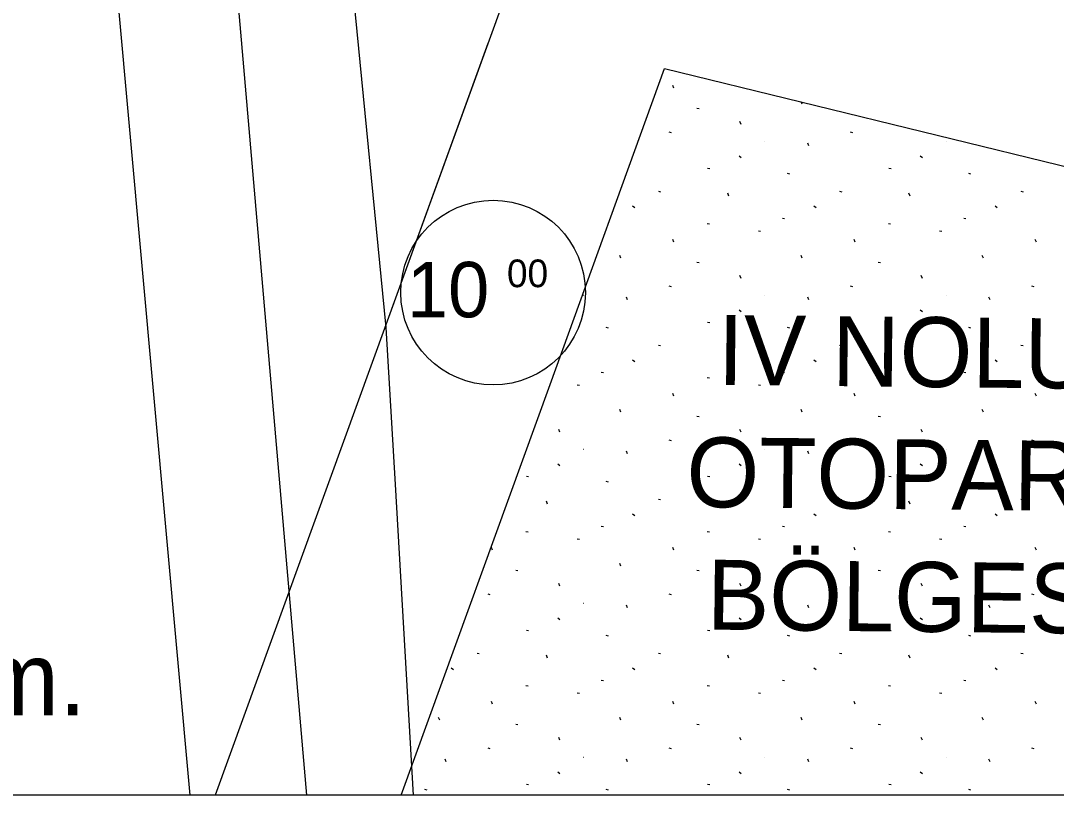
# Model space of a CAD drawing. Extents: x 413946 to 415528, y 4453939 to 4454944.
# Drawn here: x 414642.2 to 414701.4, y 4453939.5 to 4453983.8 of the extents above; entities that cross this region are included whole.
import ezdxf

# ---------------------------------------------------------------- set-up
doc = ezdxf.new("R2010")
doc.units = 0
for name, color, linetype in [('0_KADASTRO', 7, 'Continuous'), ('0_ÇERÇEVE', 7, 'Continuous'), ('HAT_ENERJI_NAKIL_HAT', 7, 'Continuous'), ('KST_ENERJI_NAKIL_HAT', 7, 'Continuous'), ('Level 27', 7, 'Continuous'), ('Level 28', 7, 'Continuous'), ('Level 33', 7, 'Continuous'), ('Level 41', 7, 'Continuous'), ('Level 54', 7, 'Continuous'), ('SEMBOL', 7, 'Continuous')]:
    doc.layers.add(name, color=color, linetype=linetype)

msp = doc.modelspace()

# ---------------------------------------------------------------- linework, layer by layer
at = {"layer": '0_KADASTRO'}
for points in [[(414572.177, 4453939.478), (414582.931, 4453962.207), (414605.844, 4453953), (414612.959, 4453972.195), (414622.823, 4453998.887), (414647.64, 4453991.581), (414660.988, 4453987.648), (414669.807, 4453985.049), (414663.031, 4453966.372), (414653.274, 4453939.478)], [(414653.274, 4453939.478), (414572.177, 4453939.478)]]:
    msp.add_lwpolyline(points, dxfattribs=at)
at = {"layer": '0_ÇERÇEVE'}
msp.add_lwpolyline([(413945.566, 4454943.957), (415494.137, 4454943.957), (415494.137, 4453939.478), (413945.566, 4453939.478)], close=True, dxfattribs=at)
at = {"layer": 'HAT_ENERJI_NAKIL_HAT'}
msp.add_lwpolyline([(414658.516, 4453939.478), (414647.224, 4454070.234), (413999.883, 4454943.957)], dxfattribs=at)
at = {"layer": 'KST_ENERJI_NAKIL_HAT'}
for p, q in [((414651.843, 4453939.478), (414644.349, 4454022.429)), ((414660.222, 4453995.109), (414663.039, 4453966.233)), ((414663.039, 4453966.233), (414663.567, 4453957.249)), ((414663.567, 4453957.249), (414664.359, 4453943.772)), ((414664.359, 4453943.772), (414664.611, 4453939.478))]:
    msp.add_line(p, q, dxfattribs=at)
at = {"layer": 'Level 27'}
for p, q in [((414672.431, 4453962.961), (414678.987, 4453981.032)), ((414678.987, 4453981.032), (414702.38, 4453975.319)), ((414663.911, 4453939.478), (414672.431, 4453962.961))]:
    msp.add_line(p, q, dxfattribs=at)
at = {"layer": 'Level 28'}
for p, q in [((414669.807, 4453985.049), (414663.031, 4453966.372)), ((414668.869, 4453982.465), (414663.031, 4453966.372)), ((414663.031, 4453966.372), (414653.274, 4453939.478)), ((414663.031, 4453966.372), (414653.274, 4453939.478))]:
    msp.add_line(p, q, dxfattribs=at)
at = {"layer": 'Level 41'}
for p, q in [((414679.519, 4453979.909), (414679.453, 4453980.072)), ((414679.519, 4453979.909), (414679.453, 4453980.072)), ((414680.838, 4453978.774), (414680.964, 4453978.751)), ((414680.838, 4453978.774), (414680.964, 4453978.751)), ((414686.856, 4453978.995), (414686.805, 4453979.123)), ((414686.856, 4453978.995), (414686.805, 4453979.123)), ((414683.36, 4453977.845), (414683.296, 4453978.007)), ((414683.36, 4453977.845), (414683.296, 4453978.007)), ((414679.234, 4453977.407), (414679.36, 4453977.382)), ((414679.234, 4453977.407), (414679.36, 4453977.382)), ((414689.602, 4453977.407), (414689.728, 4453977.382)), ((414689.602, 4453977.407), (414689.728, 4453977.382)), ((414684.718, 4453976.882), (414684.726, 4453976.88)), ((414684.718, 4453976.882), (414684.726, 4453976.88)), ((414695.086, 4453976.882), (414695.094, 4453976.88)), ((414695.086, 4453976.882), (414695.094, 4453976.88)), ((414687.237, 4453976.612), (414687.172, 4453976.774)), ((414687.237, 4453976.612), (414687.172, 4453976.774)), ((414683.243, 4453976.043), (414683.37, 4453975.944)), ((414683.243, 4453976.043), (414683.37, 4453975.944)), ((414693.611, 4453976.043), (414693.738, 4453975.944)), ((414693.611, 4453976.043), (414693.738, 4453975.944)), ((414681.449, 4453975.338), (414681.575, 4453975.314)), ((414681.449, 4453975.338), (414681.575, 4453975.314)), ((414685.997, 4453975.044), (414686.123, 4453975.021)), ((414685.997, 4453975.044), (414686.123, 4453975.021)), ((414691.817, 4453975.338), (414691.943, 4453975.314)), ((414691.817, 4453975.338), (414691.943, 4453975.314)), ((414696.365, 4453975.044), (414696.491, 4453975.021)), ((414696.365, 4453975.044), (414696.491, 4453975.021)), ((414678.629, 4453974.02), (414678.754, 4453973.995)), ((414678.629, 4453974.02), (414678.754, 4453973.995)), ((414682.662, 4453973.74), (414682.597, 4453973.903)), ((414682.662, 4453973.74), (414682.597, 4453973.903)), ((414688.997, 4453974.02), (414689.122, 4453973.995)), ((414688.997, 4453974.02), (414689.122, 4453973.995)), ((414693.03, 4453973.74), (414692.965, 4453973.903)), ((414693.03, 4453973.74), (414692.965, 4453973.903)), ((414699.365, 4453974.02), (414699.49, 4453973.995)), ((414699.365, 4453974.02), (414699.49, 4453973.995)), ((414677.154, 4453973.182), (414677.281, 4453973.083)), ((414677.154, 4453973.182), (414677.281, 4453973.083)), ((414687.522, 4453973.182), (414687.649, 4453973.083)), ((414687.522, 4453973.182), (414687.649, 4453973.083)), ((414697.89, 4453973.182), (414698.017, 4453973.083)), ((414697.89, 4453973.182), (414698.017, 4453973.083)), ((414681.422, 4453972.172), (414681.548, 4453972.149)), ((414681.422, 4453972.172), (414681.548, 4453972.149)), ((414685.727, 4453972.476), (414685.853, 4453972.453)), ((414685.727, 4453972.476), (414685.853, 4453972.453)), ((414691.79, 4453972.172), (414691.916, 4453972.149)), ((414691.79, 4453972.172), (414691.916, 4453972.149)), ((414696.095, 4453972.476), (414696.221, 4453972.453)), ((414696.095, 4453972.476), (414696.221, 4453972.453)), ((414684.351, 4453971.763), (414684.478, 4453971.738)), ((414684.351, 4453971.763), (414684.478, 4453971.738)), ((414694.719, 4453971.763), (414694.846, 4453971.738)), ((414694.719, 4453971.763), (414694.846, 4453971.738)), ((414679.519, 4453971.103), (414679.453, 4453971.266)), ((414679.519, 4453971.103), (414679.453, 4453971.266)), ((414689.887, 4453971.103), (414689.821, 4453971.266)), ((414689.887, 4453971.103), (414689.821, 4453971.266)), ((414700.255, 4453971.103), (414700.189, 4453971.266)), ((414700.255, 4453971.103), (414700.189, 4453971.266)), ((414676.488, 4453970.189), (414676.423, 4453970.352)), ((414676.488, 4453970.189), (414676.423, 4453970.352)), ((414686.856, 4453970.189), (414686.791, 4453970.352)), ((414686.856, 4453970.189), (414686.791, 4453970.352)), ((414697.224, 4453970.189), (414697.159, 4453970.352)), ((414697.224, 4453970.189), (414697.159, 4453970.352)), ((414680.838, 4453969.968), (414680.964, 4453969.945)), ((414680.838, 4453969.968), (414680.964, 4453969.945)), ((414691.206, 4453969.968), (414691.332, 4453969.945)), ((414691.206, 4453969.968), (414691.332, 4453969.945)), ((414683.36, 4453969.039), (414683.296, 4453969.201)), ((414683.36, 4453969.039), (414683.296, 4453969.201)), ((414693.728, 4453969.039), (414693.664, 4453969.201)), ((414693.728, 4453969.039), (414693.664, 4453969.201)), ((414679.234, 4453968.601), (414679.36, 4453968.576)), ((414679.234, 4453968.601), (414679.36, 4453968.576)), ((414689.602, 4453968.601), (414689.728, 4453968.576)), ((414689.602, 4453968.601), (414689.728, 4453968.576)), ((414699.97, 4453968.601), (414700.096, 4453968.576)), ((414699.97, 4453968.601), (414700.096, 4453968.576)), ((414674.35, 4453968.076), (414674.358, 4453968.074)), ((414674.35, 4453968.076), (414674.358, 4453968.074)), ((414676.869, 4453967.806), (414676.804, 4453967.968)), ((414676.869, 4453967.806), (414676.804, 4453967.968)), ((414684.718, 4453968.076), (414684.726, 4453968.074)), ((414684.718, 4453968.076), (414684.726, 4453968.074)), ((414687.237, 4453967.806), (414687.172, 4453967.968)), ((414687.237, 4453967.806), (414687.172, 4453967.968)), ((414695.086, 4453968.076), (414695.094, 4453968.074)), ((414695.086, 4453968.076), (414695.094, 4453968.074)), ((414697.605, 4453967.806), (414697.54, 4453967.968)), ((414697.605, 4453967.806), (414697.54, 4453967.968)), ((414683.243, 4453967.237), (414683.37, 4453967.138)), ((414683.243, 4453967.237), (414683.37, 4453967.138)), ((414693.611, 4453967.237), (414693.738, 4453967.138)), ((414693.611, 4453967.237), (414693.738, 4453967.138)), ((414675.629, 4453966.238), (414675.755, 4453966.215)), ((414675.629, 4453966.238), (414675.755, 4453966.215)), ((414681.449, 4453966.532), (414681.575, 4453966.508)), ((414681.449, 4453966.532), (414681.575, 4453966.508)), ((414685.997, 4453966.238), (414686.123, 4453966.215)), ((414685.997, 4453966.238), (414686.123, 4453966.215)), ((414691.817, 4453966.532), (414691.943, 4453966.508)), ((414691.817, 4453966.532), (414691.943, 4453966.508)), ((414696.365, 4453966.238), (414696.491, 4453966.215)), ((414696.365, 4453966.238), (414696.491, 4453966.215)), ((414678.629, 4453965.214), (414678.754, 4453965.189)), ((414678.629, 4453965.214), (414678.754, 4453965.189)), ((414682.662, 4453964.934), (414682.597, 4453965.097)), ((414682.662, 4453964.934), (414682.597, 4453965.097)), ((414688.997, 4453965.214), (414689.122, 4453965.189)), ((414688.997, 4453965.214), (414689.122, 4453965.189)), ((414693.03, 4453964.934), (414692.965, 4453965.097)), ((414693.03, 4453964.934), (414692.965, 4453965.097)), ((414699.365, 4453965.214), (414699.49, 4453965.189)), ((414699.365, 4453965.214), (414699.49, 4453965.189)), ((414677.154, 4453964.376), (414677.281, 4453964.277)), ((414677.154, 4453964.376), (414677.281, 4453964.277)), ((414687.522, 4453964.376), (414687.649, 4453964.277)), ((414687.522, 4453964.376), (414687.649, 4453964.277)), ((414697.89, 4453964.376), (414698.017, 4453964.277)), ((414697.89, 4453964.376), (414698.017, 4453964.277)), ((414675.359, 4453963.67), (414675.485, 4453963.647)), ((414675.359, 4453963.67), (414675.485, 4453963.647)), ((414681.422, 4453963.366), (414681.548, 4453963.343)), ((414681.422, 4453963.366), (414681.548, 4453963.343)), ((414685.727, 4453963.67), (414685.853, 4453963.647)), ((414685.727, 4453963.67), (414685.853, 4453963.647)), ((414691.79, 4453963.366), (414691.916, 4453963.343)), ((414691.79, 4453963.366), (414691.916, 4453963.343)), ((414696.095, 4453963.67), (414696.221, 4453963.647)), ((414696.095, 4453963.67), (414696.221, 4453963.647)), ((414673.983, 4453962.957), (414674.11, 4453962.932)), ((414673.983, 4453962.957), (414674.11, 4453962.932)), ((414684.351, 4453962.957), (414684.478, 4453962.932)), ((414684.351, 4453962.957), (414684.478, 4453962.932)), ((414694.719, 4453962.957), (414694.846, 4453962.932)), ((414694.719, 4453962.957), (414694.846, 4453962.932)), ((414679.519, 4453962.297), (414679.453, 4453962.46)), ((414679.519, 4453962.297), (414679.453, 4453962.46)), ((414689.887, 4453962.297), (414689.821, 4453962.46)), ((414689.887, 4453962.297), (414689.821, 4453962.46)), ((414700.255, 4453962.297), (414700.189, 4453962.46)), ((414700.255, 4453962.297), (414700.189, 4453962.46)), ((414676.488, 4453961.383), (414676.423, 4453961.546)), ((414676.488, 4453961.383), (414676.423, 4453961.546)), ((414686.856, 4453961.383), (414686.791, 4453961.546)), ((414686.856, 4453961.383), (414686.791, 4453961.546)), ((414697.224, 4453961.383), (414697.159, 4453961.546)), ((414697.224, 4453961.383), (414697.159, 4453961.546)), ((414680.838, 4453961.162), (414680.964, 4453961.139)), ((414680.838, 4453961.162), (414680.964, 4453961.139)), ((414691.206, 4453961.162), (414691.332, 4453961.139)), ((414691.206, 4453961.162), (414691.332, 4453961.139)), ((414672.992, 4453960.233), (414672.928, 4453960.395)), ((414672.992, 4453960.233), (414672.928, 4453960.395)), ((414683.36, 4453960.233), (414683.296, 4453960.395)), ((414683.36, 4453960.233), (414683.296, 4453960.395)), ((414693.728, 4453960.233), (414693.664, 4453960.395)), ((414693.728, 4453960.233), (414693.664, 4453960.395)), ((414679.234, 4453959.795), (414679.36, 4453959.77)), ((414679.234, 4453959.795), (414679.36, 4453959.77)), ((414689.602, 4453959.795), (414689.728, 4453959.77)), ((414689.602, 4453959.795), (414689.728, 4453959.77)), ((414699.97, 4453959.795), (414700.096, 4453959.77)), ((414699.97, 4453959.795), (414700.096, 4453959.77)), ((414674.35, 4453959.27), (414674.358, 4453959.268)), ((414674.35, 4453959.27), (414674.358, 4453959.268)), ((414676.869, 4453959), (414676.804, 4453959.162)), ((414676.869, 4453959), (414676.804, 4453959.162)), ((414684.718, 4453959.27), (414684.726, 4453959.268)), ((414684.718, 4453959.27), (414684.726, 4453959.268)), ((414687.237, 4453959), (414687.172, 4453959.162)), ((414687.237, 4453959), (414687.172, 4453959.162)), ((414695.086, 4453959.27), (414695.094, 4453959.268)), ((414695.086, 4453959.27), (414695.094, 4453959.268)), ((414697.605, 4453959), (414697.54, 4453959.162)), ((414697.605, 4453959), (414697.54, 4453959.162)), ((414672.875, 4453958.431), (414673.002, 4453958.332)), ((414672.875, 4453958.431), (414673.002, 4453958.332)), ((414683.243, 4453958.431), (414683.37, 4453958.332)), ((414683.243, 4453958.431), (414683.37, 4453958.332)), ((414693.611, 4453958.431), (414693.738, 4453958.332)), ((414693.611, 4453958.431), (414693.738, 4453958.332)), ((414671.081, 4453957.726), (414671.207, 4453957.702)), ((414671.081, 4453957.726), (414671.207, 4453957.702)), ((414675.629, 4453957.432), (414675.755, 4453957.409)), ((414675.629, 4453957.432), (414675.755, 4453957.409)), ((414681.449, 4453957.726), (414681.575, 4453957.702)), ((414681.449, 4453957.726), (414681.575, 4453957.702)), ((414685.997, 4453957.432), (414686.123, 4453957.409)), ((414685.997, 4453957.432), (414686.123, 4453957.409)), ((414691.817, 4453957.726), (414691.943, 4453957.702)), ((414691.817, 4453957.726), (414691.943, 4453957.702)), ((414696.365, 4453957.432), (414696.491, 4453957.409)), ((414696.365, 4453957.432), (414696.491, 4453957.409)), ((414672.294, 4453956.128), (414672.229, 4453956.291)), ((414672.294, 4453956.128), (414672.229, 4453956.291)), ((414678.629, 4453956.408), (414678.754, 4453956.383)), ((414678.629, 4453956.408), (414678.754, 4453956.383)), ((414682.662, 4453956.128), (414682.597, 4453956.291)), ((414682.662, 4453956.128), (414682.597, 4453956.291)), ((414688.997, 4453956.408), (414689.122, 4453956.383)), ((414688.997, 4453956.408), (414689.122, 4453956.383)), ((414693.03, 4453956.128), (414692.965, 4453956.291)), ((414693.03, 4453956.128), (414692.965, 4453956.291)), ((414699.365, 4453956.408), (414699.49, 4453956.383)), ((414699.365, 4453956.408), (414699.49, 4453956.383)), ((414677.154, 4453955.57), (414677.281, 4453955.471)), ((414677.154, 4453955.57), (414677.281, 4453955.471)), ((414687.522, 4453955.57), (414687.649, 4453955.471)), ((414687.522, 4453955.57), (414687.649, 4453955.471)), ((414697.89, 4453955.57), (414698.017, 4453955.471)), ((414697.89, 4453955.57), (414698.017, 4453955.471)), ((414671.054, 4453954.56), (414671.18, 4453954.537)), ((414671.054, 4453954.56), (414671.18, 4453954.537)), ((414675.359, 4453954.864), (414675.485, 4453954.841)), ((414675.359, 4453954.864), (414675.485, 4453954.841)), ((414681.422, 4453954.56), (414681.548, 4453954.537)), ((414681.422, 4453954.56), (414681.548, 4453954.537)), ((414685.727, 4453954.864), (414685.853, 4453954.841)), ((414685.727, 4453954.864), (414685.853, 4453954.841)), ((414691.79, 4453954.56), (414691.916, 4453954.537)), ((414691.79, 4453954.56), (414691.916, 4453954.537)), ((414696.095, 4453954.864), (414696.221, 4453954.841)), ((414696.095, 4453954.864), (414696.221, 4453954.841)), ((414673.983, 4453954.151), (414674.11, 4453954.126)), ((414673.983, 4453954.151), (414674.11, 4453954.126)), ((414684.351, 4453954.151), (414684.478, 4453954.126)), ((414684.351, 4453954.151), (414684.478, 4453954.126)), ((414694.719, 4453954.151), (414694.846, 4453954.126)), ((414694.719, 4453954.151), (414694.846, 4453954.126)), ((414669.151, 4453953.491), (414669.085, 4453953.654)), ((414669.151, 4453953.491), (414669.085, 4453953.654)), ((414679.519, 4453953.491), (414679.453, 4453953.654)), ((414679.519, 4453953.491), (414679.453, 4453953.654)), ((414689.887, 4453953.491), (414689.821, 4453953.654)), ((414689.887, 4453953.491), (414689.821, 4453953.654)), ((414700.255, 4453953.491), (414700.189, 4453953.654)), ((414700.255, 4453953.491), (414700.189, 4453953.654)), ((414676.488, 4453952.577), (414676.423, 4453952.74)), ((414676.488, 4453952.577), (414676.423, 4453952.74)), ((414686.856, 4453952.577), (414686.791, 4453952.74)), ((414686.856, 4453952.577), (414686.791, 4453952.74)), ((414697.224, 4453952.577), (414697.159, 4453952.74)), ((414697.224, 4453952.577), (414697.159, 4453952.74)), ((414670.47, 4453952.356), (414670.596, 4453952.333)), ((414670.47, 4453952.356), (414670.596, 4453952.333)), ((414680.838, 4453952.356), (414680.964, 4453952.333)), ((414680.838, 4453952.356), (414680.964, 4453952.333)), ((414691.206, 4453952.356), (414691.332, 4453952.333)), ((414691.206, 4453952.356), (414691.332, 4453952.333)), ((414672.992, 4453951.427), (414672.928, 4453951.589)), ((414672.992, 4453951.427), (414672.928, 4453951.589)), ((414683.36, 4453951.427), (414683.296, 4453951.589)), ((414683.36, 4453951.427), (414683.296, 4453951.589)), ((414693.728, 4453951.427), (414693.664, 4453951.589)), ((414693.728, 4453951.427), (414693.664, 4453951.589)), ((414668.866, 4453950.989), (414668.992, 4453950.964)), ((414668.866, 4453950.989), (414668.992, 4453950.964)), ((414679.234, 4453950.989), (414679.36, 4453950.964)), ((414679.234, 4453950.989), (414679.36, 4453950.964)), ((414689.602, 4453950.989), (414689.728, 4453950.964)), ((414689.602, 4453950.989), (414689.728, 4453950.964)), ((414699.97, 4453950.989), (414700.096, 4453950.964)), ((414699.97, 4453950.989), (414700.096, 4453950.964)), ((414674.35, 4453950.464), (414674.358, 4453950.462)), ((414674.35, 4453950.464), (414674.358, 4453950.462)), ((414676.869, 4453950.194), (414676.804, 4453950.356)), ((414676.869, 4453950.194), (414676.804, 4453950.356)), ((414684.718, 4453950.464), (414684.726, 4453950.462)), ((414684.718, 4453950.464), (414684.726, 4453950.462)), ((414687.237, 4453950.194), (414687.172, 4453950.356)), ((414687.237, 4453950.194), (414687.172, 4453950.356)), ((414695.086, 4453950.464), (414695.094, 4453950.462)), ((414695.086, 4453950.464), (414695.094, 4453950.462)), ((414697.605, 4453950.194), (414697.54, 4453950.356)), ((414697.605, 4453950.194), (414697.54, 4453950.356)), ((414672.875, 4453949.625), (414673.002, 4453949.526)), ((414672.875, 4453949.625), (414673.002, 4453949.526)), ((414683.243, 4453949.625), (414683.37, 4453949.526)), ((414683.243, 4453949.625), (414683.37, 4453949.526)), ((414693.611, 4453949.625), (414693.738, 4453949.526)), ((414693.611, 4453949.625), (414693.738, 4453949.526)), ((414671.081, 4453948.92), (414671.207, 4453948.896)), ((414671.081, 4453948.92), (414671.207, 4453948.896)), ((414675.629, 4453948.626), (414675.755, 4453948.603)), ((414675.629, 4453948.626), (414675.755, 4453948.603)), ((414681.449, 4453948.92), (414681.575, 4453948.896)), ((414681.449, 4453948.92), (414681.575, 4453948.896)), ((414685.997, 4453948.626), (414686.123, 4453948.603)), ((414685.997, 4453948.626), (414686.123, 4453948.603)), ((414691.817, 4453948.92), (414691.943, 4453948.896)), ((414691.817, 4453948.92), (414691.943, 4453948.896)), ((414696.365, 4453948.626), (414696.491, 4453948.603)), ((414696.365, 4453948.626), (414696.491, 4453948.603)), ((414668.261, 4453947.602), (414668.386, 4453947.577)), ((414668.261, 4453947.602), (414668.386, 4453947.577)), ((414672.294, 4453947.322), (414672.229, 4453947.485)), ((414672.294, 4453947.322), (414672.229, 4453947.485)), ((414678.629, 4453947.602), (414678.754, 4453947.577)), ((414678.629, 4453947.602), (414678.754, 4453947.577)), ((414682.662, 4453947.322), (414682.597, 4453947.485)), ((414682.662, 4453947.322), (414682.597, 4453947.485)), ((414688.997, 4453947.602), (414689.122, 4453947.577)), ((414688.997, 4453947.602), (414689.122, 4453947.577)), ((414693.03, 4453947.322), (414692.965, 4453947.485)), ((414693.03, 4453947.322), (414692.965, 4453947.485)), ((414699.365, 4453947.602), (414699.49, 4453947.577)), ((414699.365, 4453947.602), (414699.49, 4453947.577)), ((414666.786, 4453946.764), (414666.913, 4453946.665)), ((414666.786, 4453946.764), (414666.913, 4453946.665)), ((414677.154, 4453946.764), (414677.281, 4453946.665)), ((414677.154, 4453946.764), (414677.281, 4453946.665)), ((414687.522, 4453946.764), (414687.649, 4453946.665)), ((414687.522, 4453946.764), (414687.649, 4453946.665)), ((414697.89, 4453946.764), (414698.017, 4453946.665)), ((414697.89, 4453946.764), (414698.017, 4453946.665)), ((414675.359, 4453946.058), (414675.485, 4453946.035)), ((414675.359, 4453946.058), (414675.485, 4453946.035)), ((414685.727, 4453946.058), (414685.853, 4453946.035)), ((414685.727, 4453946.058), (414685.853, 4453946.035)), ((414696.095, 4453946.058), (414696.221, 4453946.035)), ((414696.095, 4453946.058), (414696.221, 4453946.035)), ((414671.054, 4453945.754), (414671.18, 4453945.731)), ((414671.054, 4453945.754), (414671.18, 4453945.731)), ((414681.422, 4453945.754), (414681.548, 4453945.731)), ((414681.422, 4453945.754), (414681.548, 4453945.731)), ((414691.79, 4453945.754), (414691.916, 4453945.731)), ((414691.79, 4453945.754), (414691.916, 4453945.731)), ((414669.151, 4453944.685), (414669.085, 4453944.848)), ((414669.151, 4453944.685), (414669.085, 4453944.848)), ((414673.983, 4453945.345), (414674.11, 4453945.32)), ((414673.983, 4453945.345), (414674.11, 4453945.32)), ((414679.519, 4453944.685), (414679.453, 4453944.848)), ((414679.519, 4453944.685), (414679.453, 4453944.848)), ((414684.351, 4453945.345), (414684.478, 4453945.32)), ((414684.351, 4453945.345), (414684.478, 4453945.32)), ((414689.887, 4453944.685), (414689.821, 4453944.848)), ((414689.887, 4453944.685), (414689.821, 4453944.848)), ((414694.719, 4453945.345), (414694.846, 4453945.32)), ((414694.719, 4453945.345), (414694.846, 4453945.32)), ((414700.255, 4453944.685), (414700.189, 4453944.848)), ((414700.255, 4453944.685), (414700.189, 4453944.848)), ((414666.12, 4453943.771), (414666.055, 4453943.934)), ((414666.12, 4453943.771), (414666.055, 4453943.934)), ((414676.488, 4453943.771), (414676.423, 4453943.934)), ((414676.488, 4453943.771), (414676.423, 4453943.934)), ((414686.856, 4453943.771), (414686.791, 4453943.934)), ((414686.856, 4453943.771), (414686.791, 4453943.934)), ((414697.224, 4453943.771), (414697.159, 4453943.934)), ((414697.224, 4453943.771), (414697.159, 4453943.934)), ((414670.47, 4453943.55), (414670.596, 4453943.527)), ((414670.47, 4453943.55), (414670.596, 4453943.527)), ((414680.838, 4453943.55), (414680.964, 4453943.527)), ((414680.838, 4453943.55), (414680.964, 4453943.527)), ((414691.206, 4453943.55), (414691.332, 4453943.527)), ((414691.206, 4453943.55), (414691.332, 4453943.527)), ((414672.992, 4453942.621), (414672.928, 4453942.783)), ((414672.992, 4453942.621), (414672.928, 4453942.783)), ((414683.36, 4453942.621), (414683.296, 4453942.783)), ((414683.36, 4453942.621), (414683.296, 4453942.783)), ((414693.728, 4453942.621), (414693.664, 4453942.783)), ((414693.728, 4453942.621), (414693.664, 4453942.783)), ((414668.866, 4453942.183), (414668.992, 4453942.158)), ((414668.866, 4453942.183), (414668.992, 4453942.158)), ((414679.234, 4453942.183), (414679.36, 4453942.158)), ((414679.234, 4453942.183), (414679.36, 4453942.158)), ((414689.602, 4453942.183), (414689.728, 4453942.158)), ((414689.602, 4453942.183), (414689.728, 4453942.158)), ((414699.97, 4453942.183), (414700.096, 4453942.158)), ((414699.97, 4453942.183), (414700.096, 4453942.158)), ((414666.501, 4453941.388), (414666.436, 4453941.55)), ((414666.501, 4453941.388), (414666.436, 4453941.55)), ((414674.35, 4453941.658), (414674.358, 4453941.656)), ((414674.35, 4453941.658), (414674.358, 4453941.656)), ((414676.869, 4453941.388), (414676.804, 4453941.55)), ((414676.869, 4453941.388), (414676.804, 4453941.55)), ((414684.718, 4453941.658), (414684.726, 4453941.656)), ((414684.718, 4453941.658), (414684.726, 4453941.656)), ((414687.237, 4453941.388), (414687.172, 4453941.55)), ((414687.237, 4453941.388), (414687.172, 4453941.55)), ((414695.086, 4453941.658), (414695.094, 4453941.656)), ((414695.086, 4453941.658), (414695.094, 4453941.656)), ((414697.605, 4453941.388), (414697.54, 4453941.55)), ((414697.605, 4453941.388), (414697.54, 4453941.55)), ((414672.875, 4453940.819), (414673.002, 4453940.72)), ((414672.875, 4453940.819), (414673.002, 4453940.72)), ((414683.243, 4453940.819), (414683.37, 4453940.72)), ((414683.243, 4453940.819), (414683.37, 4453940.72)), ((414693.611, 4453940.819), (414693.738, 4453940.72)), ((414693.611, 4453940.819), (414693.738, 4453940.72)), ((414671.081, 4453940.114), (414671.207, 4453940.09)), ((414671.081, 4453940.114), (414671.207, 4453940.09)), ((414681.449, 4453940.114), (414681.575, 4453940.09)), ((414681.449, 4453940.114), (414681.575, 4453940.09)), ((414691.817, 4453940.114), (414691.943, 4453940.09)), ((414691.817, 4453940.114), (414691.943, 4453940.09)), ((414665.261, 4453939.82), (414665.387, 4453939.797)), ((414665.261, 4453939.82), (414665.387, 4453939.797)), ((414675.629, 4453939.82), (414675.755, 4453939.797)), ((414675.629, 4453939.82), (414675.755, 4453939.797)), ((414685.997, 4453939.82), (414686.123, 4453939.797)), ((414685.997, 4453939.82), (414686.123, 4453939.797)), ((414696.365, 4453939.82), (414696.491, 4453939.797)), ((414696.365, 4453939.82), (414696.491, 4453939.797))]:
    msp.add_line(p, q, dxfattribs=at)
at = {"layer": 'Level 54'}
for points in [[(414572.177, 4453939.478), (414603.035, 4454004.712), (414647.64, 4453991.581), (414660.988, 4453987.648), (414669.807, 4453985.049), (414663.031, 4453966.372), (414653.274, 4453939.478)], [(414653.274, 4453939.478), (414572.177, 4453939.478)]]:
    msp.add_lwpolyline(points, dxfattribs=at)
at = {"layer": 'SEMBOL'}
msp.add_circle((414669.177, 4453968.225), 5.28, dxfattribs=at)

# ---------------------------------------------------------------- texts
at = {"layer": 'Level 33'}
for s, p in [('IV NOLU', (414682.008, 4453962.947)), ('OTOPARK', (414680.222, 4453955.965)), ('BÖLGESİ', (414681.388, 4453948.953))]:
    msp.add_text(s, height=4, rotation=359.41362, dxfattribs=at).set_placement(p)
at = {"layer": 'SEMBOL'}
for s, height, p in [('10', 3.1681, (414664.244, 4453966.81)), ('00', 1.584, (414669.968, 4453968.532)), ('Yençok=24.50 m.', 4.2, (414602.041, 4453944.047))]:
    msp.add_text(s, height=height, dxfattribs=at).set_placement(p)

doc.saveas('drawing.dxf')
